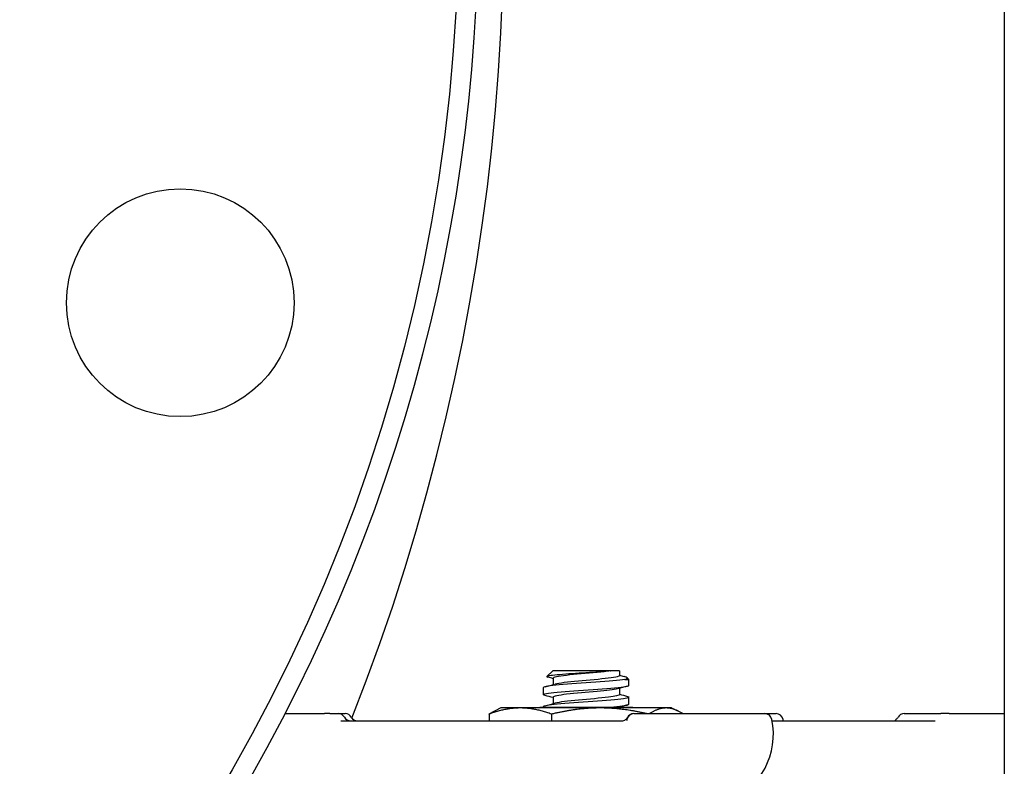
# Model space of a CAD drawing. Header units: inches. Extents: x 5 to 1128, y -85 to 748.
# Tile 482 of 656: x 616.35 to 620.68, y 341.2 to 344.48. Entities that reach past the tile are written whole.
import ezdxf

# ---------------------------------------------------------------- set-up
doc = ezdxf.new("R2010")
doc.units = ezdxf.units.IN
doc.header["$LTSCALE"] = 32
doc.header["$MEASUREMENT"] = 0
doc.layers.add('Visible (ANSI)', color=7, linetype='Continuous', lineweight=30)

msp = doc.modelspace()

# ---------------------------------------------------------------- linework, layer by layer
at = {"layer": 'Visible (ANSI)'}
for p, q in [((620.67963, 369.35867), (620.67963, 333.60867)), ((618.69618, 341.62229), (618.66969, 341.59782)), ((618.94758, 341.62229), (618.69618, 341.62229)), ((618.94758, 341.62229), (618.94901, 341.62229)), ((618.98897, 341.62229), (618.94901, 341.62229)), ((618.98897, 341.62229), (618.98897, 341.60146)), ((618.6973, 341.59069), (618.6973, 341.56202)), ((619.01266, 341.58483), (619.03063, 341.58483)), ((619.02184, 341.59296), (619.03063, 341.58483)), ((619.03063, 341.55979), (619.03063, 341.58483)), ((618.65563, 341.51813), (618.65563, 341.54902)), ((618.98897, 341.54679), (618.98897, 341.51813)), ((618.6973, 341.50735), (618.6973, 341.47869)), ((619.03063, 341.47646), (619.03063, 341.50735)), ((618.46813, 341.45979), (618.44236, 341.44778)), ((618.55311, 341.45979), (618.46813, 341.45979)), ((618.904, 341.45979), (618.55311, 341.45979)), ((618.63928, 341.46242), (618.63666, 341.45979)), ((619.04698, 341.46242), (618.63928, 341.46242)), ((618.65563, 341.46242), (618.65563, 341.46568)), ((619.19402, 341.45979), (618.904, 341.45979)), ((618.98897, 341.46346), (618.98897, 341.46242)), ((619.04698, 341.46242), (619.04961, 341.45979)), ((619.21813, 341.45979), (619.19402, 341.45979)), ((619.21813, 341.45979), (619.2439, 341.44778)), ((617.52035, 341.43492), (617.69354, 341.43492)), ((617.71676, 341.43492), (617.69354, 341.43492)), ((617.71676, 341.43492), (617.75349, 341.43492)), ((617.75349, 341.43492), (617.7838, 341.43492)), ((617.76405, 341.40367), (618.99923, 341.40367)), ((618.41586, 341.43274), (618.41586, 341.40367)), ((618.69037, 341.43274), (618.69037, 341.40367)), ((619.0522, 341.43492), (619.0518, 341.43492)), ((619.0522, 341.43492), (619.62783, 341.43492)), ((619.62783, 341.43492), (619.67687, 341.43492)), ((619.65967, 341.40367), (620.37593, 341.40367)), ((620.23987, 341.43492), (620.4002, 341.43492)), ((620.43673, 341.43492), (620.4002, 341.43492)), ((620.43673, 341.43492), (620.67963, 341.43492))]:
    msp.add_line(p, q, dxfattribs=at)
for centre, radius in [((610.78063, 344.92117), 7.5), ((617.05915, 343.23885), 0.5)]:
    msp.add_circle(centre, radius, dxfattribs=at)
for centre, radius, start, end in [((608.93281, 344.92117), 9.54783, 338.457142, 43.918627), ((610.78063, 344.92117), 7.588, 134.247392, 45.752608), ((617.75349, 341.40367), 0.03125, 30, 90), ((617.80762, 341.43492), 0.03125, 210, 270), ((617.7838, 341.40367), 0.03125, 30, 90), ((617.83792, 341.43492), 0.03125, 210, 270), ((619.34002, 341.34492), 0.325, 168.46304, 169.61462), ((619.0522, 341.40367), 0.03125, 90, 168.46304), ((619.05179, 341.40367), 0.03125, 90, 154.03741), ((619.34002, 341.34492), 0.325, 215.65173, 11.53696), ((619.62783, 341.40367), 0.03125, 11.53696, 90), ((619.67687, 341.40367), 0.03125, 11.53696, 90), ((619.38906, 341.34492), 0.325, 10.41457, 11.53696), ((620.18574, 341.43492), 0.03125, 307.9089, 330), ((620.23987, 341.40367), 0.03125, 90, 150)]:
    msp.add_arc(centre, radius, start, end, dxfattribs=at)
for points, knots in [([(618.94758, 341.62229), (618.93978, 341.62145), (618.93088, 341.62061), (618.9102, 341.61885), (618.89832, 341.61794), (618.86688, 341.61567), (618.84679, 341.61434), (618.80594, 341.61165), (618.78558, 341.61032), (618.74729, 341.60762), (618.72982, 341.60629), (618.7002, 341.6036), (618.68851, 341.60227), (618.67265, 341.59957), (618.66885, 341.59824), (618.66966, 341.59623), (618.67106, 341.59556), (618.67353, 341.5949)], [-1.5503297, -1.5503297, -1.5503297, -1.5503297, -1.4577971, -1.4577971, -1.3550285, -1.3550285, -1.200467, -1.200467, -1.0416694, -1.0416694, -0.8786368, -0.8786368, -0.7113708, -0.7113708, -0.5398726, -0.5398726, -0.4524454, -0.4524454, -0.4524454, -0.4524454]), ([(618.94901, 341.62229), (618.9167, 341.61802), (618.8672, 341.61375), (618.82078, 341.60948), (618.77436, 341.60521), (618.73231, 341.60093), (618.71186, 341.59666), (618.70232, 341.59467), (618.6976, 341.59268), (618.69762, 341.59069)], [5.4707142, 5.4707142, 5.4707142, 5.4707142, 6.4370964, 6.4370964, 6.4370964, 7.4033745, 7.4033745, 7.4033745, 7.8539816, 7.8539816, 7.8539816, 7.8539816]), ([(619.01266, 341.58483), (618.98843, 341.58082), (618.93972, 341.57681), (618.88439, 341.57279), (618.82906, 341.56878), (618.76832, 341.56477), (618.72442, 341.56076), (618.68159, 341.55684), (618.6557, 341.55293), (618.65564, 341.54902)], [5.153766, 5.153766, 5.153766, 5.153766, 6.061332, 6.061332, 6.061332, 6.968806, 6.968806, 6.968806, 7.8539816, 7.8539816, 7.8539816, 7.8539816]), ([(618.98868, 341.60146), (618.98876, 341.59986), (618.98574, 341.59826), (618.9795, 341.59666), (618.96285, 341.59238), (618.9237, 341.58811), (618.87809, 341.58384), (618.83248, 341.57957), (618.78169, 341.57529), (618.74651, 341.57102), (618.728, 341.56877), (618.71408, 341.56653), (618.70586, 341.56428)], [4.712389, 4.712389, 4.712389, 4.712389, 5.0747039, 5.0747039, 5.0747039, 6.041129, 6.041129, 6.041129, 7.0074496, 7.0074496, 7.0074496, 7.515828, 7.515828, 7.515828, 7.515828]), ([(619.01266, 341.58483), (619.01815, 341.58646), (619.0215, 341.5881), (619.02364, 341.59146), (619.02238, 341.59317), (619.01642, 341.59602), (619.01314, 341.59714), (619.00895, 341.59827)], [-0.89666376, -0.89666376, -0.89666376, -0.89666376, -0.7697294, -0.7697294, -0.64162523, -0.64162523, -0.55966115, -0.55966115, -0.55966115, -0.55966115]), ([(618.66259, 341.51459), (618.65406, 341.51689), (618.65347, 341.5192), (618.66168, 341.52151), (618.67599, 341.52552), (618.71666, 341.52954), (618.76878, 341.53355), (618.82073, 341.53756), (618.88293, 341.54156), (618.93265, 341.54556), (618.98278, 341.5496), (619.01912, 341.55363), (619.02823, 341.55767), (619.02983, 341.55838), (619.03058, 341.55909), (619.03053, 341.55979)], [-14.4041511, -14.4041511, -14.4041511, -14.4041511, -13.8824397, -13.8824397, -13.8824397, -12.9741281, -12.9741281, -12.9741281, -12.0686207, -12.0686207, -12.0686207, -11.1558883, -11.1558883, -11.1558883, -10.9955743, -10.9955743, -10.9955743, -10.9955743]), ([(618.98069, 341.54453), (618.96604, 341.54055), (618.9321, 341.53658), (618.89074, 341.5326), (618.84637, 341.52833), (618.79469, 341.52406), (618.75685, 341.51979), (618.7201, 341.51564), (618.69739, 341.5115), (618.6973, 341.50735)], [11.3337279, 11.3337279, 11.3337279, 11.3337279, 12.2338185, 12.2338185, 12.2338185, 13.1994868, 13.1994868, 13.1994868, 14.1371669, 14.1371669, 14.1371669, 14.1371669]), ([(619.02391, 341.51089), (619.03642, 341.50747), (619.03053, 341.50404), (619.007, 341.50062), (618.97945, 341.49661), (618.92832, 341.4926), (618.87233, 341.48859), (618.81634, 341.48458), (618.75671, 341.48057), (618.71526, 341.47656), (618.67776, 341.47294), (618.65588, 341.46931), (618.65567, 341.46568)], [10.7285901, 10.7285901, 10.7285901, 10.7285901, 11.5030786, 11.5030786, 11.5030786, 12.4100129, 12.4100129, 12.4100129, 13.3168593, 13.3168593, 13.3168593, 14.1371669, 14.1371669, 14.1371669, 14.1371669]), ([(618.9889, 341.51813), (618.98866, 341.5144), (618.97079, 341.51068), (618.94026, 341.50696), (618.90524, 341.50269), (618.85455, 341.49842), (618.80891, 341.49415), (618.76329, 341.48988), (618.72398, 341.48561), (618.70708, 341.48135), (618.70655, 341.48121), (618.70605, 341.48108), (618.70556, 341.48095)], [10.9955743, 10.9955743, 10.9955743, 10.9955743, 11.8375116, 11.8375116, 11.8375116, 12.8032209, 12.8032209, 12.8032209, 13.7688308, 13.7688308, 13.7688308, 13.7990133, 13.7990133, 13.7990133, 13.7990133]), ([(618.93495, 341.46242), (618.97714, 341.46586), (619.0098, 341.4693), (619.02328, 341.47273), (619.02815, 341.47398), (619.03048, 341.47522), (619.0304, 341.47646)], [-18.3374763, -18.3374763, -18.3374763, -18.3374763, -17.5597228, -17.5597228, -17.5597228, -17.2787596, -17.2787596, -17.2787596, -17.2787596]), ([(618.99923, 341.40367), (619.00257, 341.40367), (619.00579, 341.40426), (619.01154, 341.40616), (619.01395, 341.40749), (619.01796, 341.41024), (619.01938, 341.41162), (619.02149, 341.41391), (619.02215, 341.41482), (619.02308, 341.41621), (619.02335, 341.41669), (619.0236, 341.41716), (619.02366, 341.41727), (619.0237, 341.41735)], [0, 0, 0, 0, 0.008547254, 0.008547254, 0.018178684, 0.018178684, 0.02951811, 0.02951811, 0.041152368, 0.041152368, 0.052786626, 0.052786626, 0.058171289, 0.058171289, 0.058171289, 0.058171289]), ([(620.1986, 341.40367), (620.19922, 341.40454), (620.20003, 341.40559), (620.20219, 341.40788), (620.20331, 341.40899), (620.20494, 341.41026)], [0.339440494, 0.339440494, 0.339440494, 0.339440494, 0.347792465, 0.347792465, 0.353712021, 0.353712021, 0.353712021, 0.353712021])]:
    msp.add_open_spline(points, degree=3, knots=knots, dxfattribs=at)
for points in [[(618.6973, 341.58846), (618.68938, 341.59062), (618.68146, 341.59276), (618.67353, 341.5949)], [(618.98897, 341.60369), (618.99563, 341.60187), (619.00229, 341.60007), (619.00895, 341.59827)], [(618.66228, 341.55256), (618.67671, 341.55643), (618.69115, 341.56033), (618.70556, 341.56428)], [(619.02399, 341.55625), (619.00955, 341.55238), (618.99512, 341.54848), (618.98071, 341.54453)], [(618.6973, 341.50513), (618.68563, 341.50831), (618.67396, 341.51145), (618.66228, 341.51459)], [(618.66228, 341.46923), (618.67671, 341.4731), (618.69115, 341.47699), (618.70556, 341.48095)], [(618.98897, 341.52035), (619.00063, 341.51717), (619.01231, 341.51402), (619.02399, 341.51089)], [(619.02399, 341.47292), (619.01104, 341.46945), (618.99809, 341.46595), (618.98516, 341.46242)]]:
    msp.add_open_spline(points, degree=3, dxfattribs=at)
for points, weights in [([(618.55311, 341.45979), (618.48942, 341.45979), (618.41586, 341.43274)], [1, 1.0379548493, 1]), ([(618.41586, 341.43274), (618.42962, 341.44184), (618.44236, 341.44778)], [1, 1.01244739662, 1.01673047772]), ([(618.69037, 341.43274), (618.61681, 341.45979), (618.55311, 341.45979)], [1, 1.0379548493, 1]), ([(618.904, 341.45979), (618.80485, 341.45979), (618.69037, 341.43274)], [1, 1.0379548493, 1]), ([(619.10827, 341.43492), (618.99935, 341.45979), (618.904, 341.45979)], [1.0028933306, 1.03644839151, 1]), ([(619.19402, 341.45979), (619.15993, 341.45979), (619.12099, 341.43492)], [1, 1.03644839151, 1.0028933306]), ([(619.26705, 341.43492), (619.22811, 341.45979), (619.19402, 341.45979)], [1.0028933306, 1.03644839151, 1])]:
    msp.add_rational_spline(points, weights, degree=2, dxfattribs=at)

doc.saveas('drawing.dxf')
